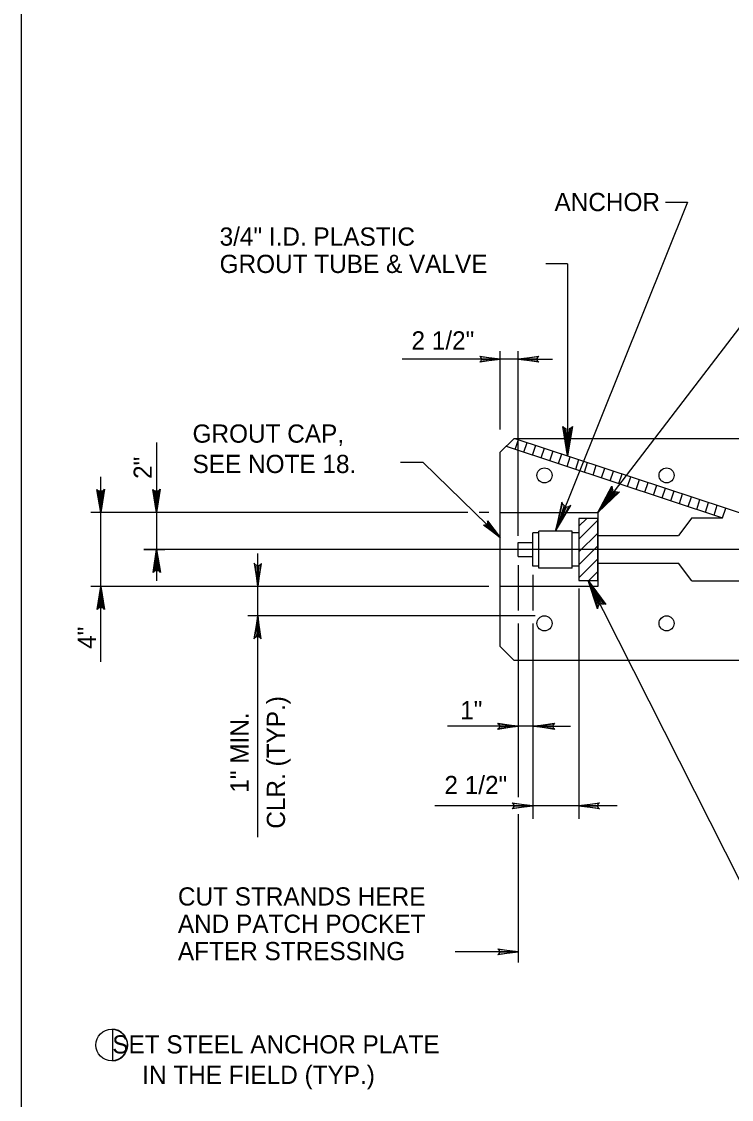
# Model space of a CAD drawing. Extents: x 641328 to 643024, y 298283 to 300065.
# Drawn here: x 642208.5 to 642325.5, y 299069.6 to 299247.1 of the extents above; entities that cross this region are included whole.
import ezdxf

# ---------------------------------------------------------------- set-up
doc = ezdxf.new("R2010")
doc.units = 0
for name, color, linetype in [('1', 7, 'Continuous'), ('2', 7, 'Continuous'), ('Default', 7, 'Continuous')]:
    doc.layers.add(name, color=color, linetype=linetype)

msp = doc.modelspace()

# ---------------------------------------------------------------- linework, layer by layer
at = {"layer": '1'}
for p, q in [((642300.34, 299163.98), (642301.65, 299165.29)), ((642300.34, 299161.86), (642303.45, 299164.98)), ((642300.34, 299159.75), (642303.45, 299162.87)), ((642300.34, 299157.63), (642303.45, 299160.75)), ((642300.34, 299155.52), (642303.45, 299158.63)), ((642302, 299155.07), (642303.45, 299156.52))]:
    msp.add_line(p, q, dxfattribs=at)
msp.add_lwpolyline([(642223.48, 299075.92), (642224.02, 299075.98), (642224.45, 299076.11), (642225.08, 299076.51), (642225.48, 299077), (642225.78, 299077.61), (642225.96, 299078.17), (642225.94, 299078.91), (642225.76, 299079.57), (642225.4, 299080.16), (642224.97, 299080.58), (642224.49, 299080.92), (642223.95, 299081.09), (642223.48, 299081.13)], close=True, dxfattribs=at)
msp.add_circle((642223.35, 299078.52), 2.6, dxfattribs=at)
at = {"layer": '2'}
for p, q in [((642208.51, 298892.3), (642208.51, 299456.3)), ((642359.57, 299239.6), (642303.45, 299166.28)), ((642318.21, 299217.41), (642296.47, 299163.17)), ((642298.49, 299207.22), (642298.49, 299175.59)), ((642287.38, 299179.94), (642287.38, 299192.84)), ((642290.36, 299162.39), (642290.36, 299192.84)), ((642290.36, 299191.5), (642271.24, 299191.5)), ((642290.36, 299191.5), (642295.99, 299191.5)), ((642287.38, 299176.18), (642289.66, 299178.47)), ((642289.8, 299178.47), (642329.43, 299165.36)), ((642289.85, 299176.66), (642290.39, 299178.27)), ((642230.76, 299177.81), (642230.76, 299155.01)), ((642288.36, 299177.16), (642324.03, 299165.36)), ((642291.28, 299176.19), (642291.81, 299177.8)), ((642292.7, 299175.72), (642293.23, 299177.33)), ((642294.13, 299175.25), (642294.66, 299176.86)), ((642295.55, 299174.78), (642296.08, 299176.39)), ((642296.97, 299174.31), (642297.51, 299175.92)), ((642298.4, 299173.84), (642298.93, 299175.45)), ((642299.82, 299173.37), (642300.35, 299174.98)), ((642274.68, 299174.48), (642270.92, 299174.48)), ((642287.38, 299162.16), (642274.68, 299174.48)), ((642301.25, 299172.9), (642301.78, 299174.51)), ((642302.67, 299172.42), (642303.2, 299174.03)), ((642304.09, 299171.95), (642304.63, 299173.56)), ((642305.52, 299171.48), (642306.05, 299173.09)), ((642221.56, 299141.68), (642221.56, 299172.15)), ((642306.94, 299171.01), (642307.47, 299172.62)), ((642308.37, 299170.54), (642308.9, 299172.15)), ((642309.79, 299170.07), (642310.32, 299171.68)), ((642311.21, 299169.6), (642311.75, 299171.21)), ((642221.56, 299166.28), (642220.92, 299170.07)), ((642220.92, 299170.07), (642221.1, 299169.87)), ((642221.36, 299169.75), (642221.1, 299169.87)), ((642221.1, 299169.87), (642221.56, 299166.28)), ((642221.56, 299166.28), (642221.36, 299169.75)), ((642221.72, 299169.75), (642221.36, 299169.75)), ((642221.56, 299166.28), (642221.54, 299169.75)), ((642222.15, 299170.08), (642221.56, 299166.28)), ((642221.56, 299166.28), (642221.99, 299169.88)), ((642221.72, 299169.75), (642221.56, 299166.28)), ((642221.99, 299169.88), (642221.72, 299169.75)), ((642221.99, 299169.88), (642222.15, 299170.08)), ((642230.76, 299166.28), (642230.13, 299170.07)), ((642230.13, 299170.07), (642230.3, 299169.87)), ((642230.57, 299169.75), (642230.3, 299169.87)), ((642230.3, 299169.87), (642230.76, 299166.28)), ((642230.76, 299166.28), (642230.57, 299169.75)), ((642230.93, 299169.75), (642230.57, 299169.75)), ((642230.76, 299166.28), (642230.75, 299169.75)), ((642231.35, 299170.08), (642230.76, 299166.28)), ((642230.76, 299166.28), (642231.19, 299169.88)), ((642230.93, 299169.75), (642230.76, 299166.28)), ((642231.19, 299169.88), (642230.93, 299169.75)), ((642231.19, 299169.88), (642231.35, 299170.08)), ((642312.64, 299169.13), (642313.17, 299170.74)), ((642314.06, 299168.66), (642314.6, 299170.27)), ((642315.49, 299168.19), (642316.02, 299169.8)), ((642316.91, 299167.72), (642317.44, 299169.33)), ((642318.34, 299167.24), (642318.87, 299168.85)), ((642319.76, 299166.77), (642320.29, 299168.38)), ((642321.18, 299166.3), (642321.72, 299167.91)), ((642282.02, 299166.28), (642219.93, 299166.28)), ((642285.52, 299166.28), (642283.91, 299166.28)), ((642322.61, 299165.83), (642323.14, 299167.44)), ((642324.03, 299165.36), (642324.56, 299166.97)), ((642318.94, 299165.36), (642316.77, 299162.47)), ((642318.94, 299165.36), (642324.03, 299165.36)), ((642293.73, 299162.92), (642292.73, 299162.92)), ((642292.73, 299157.44), (642292.73, 299162.92)), ((642293.73, 299157.06), (642293.73, 299163.17)), ((642299.21, 299163.17), (642293.73, 299163.17)), ((642299.21, 299157.06), (642299.21, 299163.17)), ((642300.34, 299162.92), (642299.21, 299162.92)), ((642303.45, 299162.47), (642316.77, 299162.47)), ((642290.36, 299159.03), (642290.36, 299161.33)), ((642290.36, 299161.33), (642292.73, 299161.33)), ((642522.43, 299160.18), (642228.66, 299160.18)), ((642228.66, 299160.18), (642232.11, 299160.18)), ((642230.17, 299156.38), (642230.76, 299160.18)), ((642230.76, 299160.18), (642230.33, 299156.57)), ((642230.6, 299156.71), (642230.76, 299160.18)), ((642230.76, 299160.18), (642230.96, 299156.71)), ((642231.22, 299156.58), (642230.76, 299160.18)), ((642230.76, 299160.18), (642231.4, 299156.39)), ((642230.76, 299160.18), (642230.78, 299156.71)), ((642247.42, 299112.78), (642247.42, 299159.5)), ((642290.36, 299159.03), (642292.73, 299159.03)), ((642246.99, 299157.69), (642246.83, 299157.89)), ((642246.83, 299157.89), (642247.42, 299154.08)), ((642246.99, 299157.69), (642247.25, 299157.56)), ((642247.42, 299154.08), (642246.99, 299157.69)), ((642247.25, 299157.56), (642247.42, 299154.08)), ((642247.25, 299157.56), (642247.61, 299157.55)), ((642247.42, 299154.08), (642248.05, 299157.88)), ((642247.87, 299157.68), (642247.42, 299154.08)), ((642247.42, 299154.08), (642247.43, 299157.56)), ((642247.42, 299154.08), (642247.61, 299157.55)), ((642247.61, 299157.55), (642247.87, 299157.68)), ((642248.05, 299157.88), (642247.87, 299157.68)), ((642290.36, 299157.57), (642290.36, 299150.1)), ((642293.73, 299157.44), (642292.73, 299157.44)), ((642299.21, 299157.06), (642293.73, 299157.06)), ((642300.34, 299157.44), (642299.21, 299157.44)), ((642303.45, 299157.89), (642316.77, 299157.89)), ((642318.94, 299155), (642316.77, 299157.89)), ((642230.33, 299156.57), (642230.17, 299156.38)), ((642230.33, 299156.57), (642230.6, 299156.71)), ((642230.6, 299156.71), (642230.96, 299156.71)), ((642230.96, 299156.71), (642231.22, 299156.58)), ((642231.4, 299156.39), (642231.22, 299156.58)), ((642292.73, 299155.97), (642292.73, 299150.1)), ((642336.29, 299086.88), (642301.89, 299155.07)), ((642285.52, 299154.08), (642219.93, 299154.08)), ((642220.97, 299150.28), (642221.56, 299154.08)), ((642221.56, 299154.08), (642221.13, 299150.47)), ((642221.39, 299150.61), (642221.56, 299154.08)), ((642221.56, 299154.08), (642221.75, 299150.61)), ((642222.02, 299150.49), (642221.56, 299154.08)), ((642221.56, 299154.08), (642222.19, 299150.29)), ((642221.56, 299154.08), (642221.57, 299150.61)), ((642300.34, 299153.72), (642300.34, 299115.78)), ((642318.94, 299155), (642338.98, 299155)), ((642221.13, 299150.47), (642220.97, 299150.28)), ((642221.13, 299150.47), (642221.39, 299150.61)), ((642221.39, 299150.61), (642221.75, 299150.61)), ((642221.75, 299150.61), (642222.02, 299150.49)), ((642222.19, 299150.29), (642222.02, 299150.49)), ((642293.15, 299149.22), (642245.79, 299149.22)), ((642247.42, 299149.22), (642246.78, 299145.43)), ((642246.96, 299145.62), (642247.42, 299149.22)), ((642247.42, 299149.22), (642247.22, 299145.75)), ((642247.42, 299149.22), (642247.4, 299145.75)), ((642247.58, 299145.75), (642247.42, 299149.22)), ((642247.42, 299149.22), (642247.85, 299145.61)), ((642248.01, 299145.42), (642247.42, 299149.22)), ((642290.36, 299147.97), (642290.36, 299119.36)), ((642292.73, 299147.97), (642292.73, 299115.78)), ((642246.78, 299145.43), (642246.96, 299145.62)), ((642247.22, 299145.75), (642246.96, 299145.62)), ((642247.58, 299145.75), (642247.22, 299145.75)), ((642247.85, 299145.61), (642247.58, 299145.75)), ((642247.85, 299145.61), (642248.01, 299145.42)), ((642289.66, 299141.89), (642287.38, 299144.18)), ((642292.94, 299131.03), (642278.67, 299131.03)), ((642292.94, 299131.03), (642298.94, 299131.03)), ((642292.71, 299117.93), (642276.61, 299117.93)), ((642300.34, 299117.93), (642292.59, 299117.93)), ((642306.66, 299117.93), (642300.34, 299117.93)), ((642290.36, 299116.53), (642290.36, 299092.14)), ((642290.36, 299093.89), (642279.93, 299093.89))]:
    msp.add_line(p, q, dxfattribs=at)
for points in [[(642284.13, 299191.88), (642284.25, 299191.63), (642287.38, 299191.5), (642284.13, 299191.88), (642284, 299192), (642287.38, 299191.5), (642284.25, 299191.38), (642284.13, 299191.13), (642287.38, 299191.5), (642284, 299191), (642284.13, 299191.13)], [(642284.13, 299191.88), (642284.25, 299191.63), (642287.38, 299191.5), (642284.13, 299191.88), (642284, 299192), (642287.38, 299191.5), (642284.25, 299191.38), (642284.13, 299191.13), (642287.38, 299191.5), (642284, 299191), (642284.13, 299191.13)], [(642293.61, 299191.13), (642293.49, 299191.38), (642290.36, 299191.5), (642293.61, 299191.13), (642293.74, 299191), (642290.36, 299191.5), (642293.49, 299191.63), (642293.61, 299191.88), (642290.36, 299191.5), (642293.74, 299192), (642293.61, 299191.88)], [(642299.07, 299180.21), (642298.74, 299180.03), (642298.49, 299175.59), (642299.07, 299180.21), (642299.27, 299180.44), (642298.49, 299175.59), (642298.27, 299180.03), (642297.94, 299180.19), (642298.49, 299175.59), (642297.72, 299180.44), (642297.94, 299180.19)], [(642289.66, 299178.47), (642362.55, 299178.47)], [(642287.38, 299144.18), (642287.38, 299176.18)], [(642306.72, 299169.59), (642306.35, 299169.65), (642303.45, 299166.28), (642306.72, 299169.59), (642307.02, 299169.65), (642303.45, 299166.28), (642305.98, 299169.93), (642305.81, 299170.26), (642303.45, 299166.28), (642305.79, 299170.59), (642305.81, 299170.26)], [(642297.65, 299167.67), (642297.9, 299167.39), (642296.47, 299163.17), (642297.65, 299167.67), (642297.55, 299167.96), (642296.47, 299163.17), (642298.32, 299167.21), (642298.69, 299167.24), (642296.47, 299163.17), (642298.99, 299167.39), (642298.69, 299167.24)], [(642287.38, 299166.28), (642303.45, 299166.28), (642303.45, 299154.08), (642287.38, 299154.08)], [(642285.31, 299164.69), (642285.22, 299164.42), (642287.38, 299162.16), (642285.31, 299164.69), (642285.3, 299164.87), (642287.38, 299162.16), (642285.05, 299164.24), (642284.79, 299164.15), (642287.38, 299162.16), (642284.61, 299164.15), (642284.79, 299164.15)], [(642303.45, 299150.69), (642303.68, 299150.99), (642301.89, 299155.07), (642303.45, 299150.69), (642303.38, 299150.39), (642301.89, 299155.07), (642304.09, 299151.2), (642304.46, 299151.21), (642301.89, 299155.07), (642304.77, 299151.08), (642304.46, 299151.21)], [(642362.55, 299141.89), (642289.66, 299141.89)], [(642287.11, 299131.4), (642287.24, 299131.15), (642290.36, 299131.03), (642287.11, 299131.4), (642286.99, 299131.53), (642290.36, 299131.03), (642287.24, 299130.9), (642287.11, 299130.65), (642290.36, 299131.03), (642286.99, 299130.53), (642287.11, 299130.65)], [(642296.21, 299130.65), (642296.08, 299130.9), (642292.96, 299131.03), (642296.21, 299130.65), (642296.33, 299130.53), (642292.96, 299131.03), (642296.08, 299131.15), (642296.21, 299131.4), (642292.96, 299131.03), (642296.33, 299131.53), (642296.21, 299131.4)], [(642289.48, 299118.31), (642289.6, 299118.06), (642292.73, 299117.93), (642289.48, 299118.31), (642289.35, 299118.43), (642292.73, 299117.93), (642289.6, 299117.81), (642289.48, 299117.56), (642292.73, 299117.93), (642289.35, 299117.43), (642289.48, 299117.56)], [(642303.59, 299117.56), (642303.46, 299117.81), (642300.34, 299117.93), (642303.59, 299117.56), (642303.71, 299117.43), (642300.34, 299117.93), (642303.46, 299118.06), (642303.59, 299118.31), (642300.34, 299117.93), (642303.71, 299118.43), (642303.59, 299118.31)], [(642287.11, 299094.26), (642287.24, 299094.01), (642290.36, 299093.89), (642287.11, 299094.26), (642286.99, 299094.39), (642290.36, 299093.89), (642287.24, 299093.76), (642287.11, 299093.51), (642290.36, 299093.89), (642286.99, 299093.39), (642287.11, 299093.51)]]:
    msp.add_lwpolyline(points, dxfattribs=at)
msp.add_lwpolyline([(642300.34, 299165.29), (642300.34, 299155.07), (642303.45, 299155.07), (642303.45, 299165.29)], close=True, dxfattribs=at)
for centre in [(642294.67, 299172.37), (642314.79, 299172.37), (642294.67, 299147.99), (642314.79, 299147.99)]:
    msp.add_circle(centre, 1.24, dxfattribs=at)
at = {"layer": 'Default'}
for p, q in [((642314.61, 299217.41), (642318.21, 299217.41)), ((642298.49, 299207.22), (642294.89, 299207.22))]:
    msp.add_line(p, q, dxfattribs=at)

# ---------------------------------------------------------------- texts
at = {"layer": '2'}
for s, p in [('ANCHOR ', (642296.32, 299215.91)), ('3/4" I.D. PLASTIC', (642241.14, 299210.22)), ('GROUT TUBE & VALVE', (642241.14, 299205.72)), ('2 1/2"', (642272.76, 299193.11)), ('GROUT CAP,', (642236.68, 299177.76)), ('SEE NOTE 18.', (642236.68, 299172.76)), ('1"', (642280.78, 299132.19)), ('2 1/2"', (642278.18, 299119.86)), ('CUT STRANDS HERE ', (642234.27, 299101.5)), ('AND PATCH POCKET ', (642234.27, 299097)), ('AFTER STRESSING', (642234.27, 299092.5)), ('   SET STEEL ANCHOR PLATE', (642220.11, 299077.13)), ('IN THE FIELD (TYP.)', (642228.39, 299072.11))]:
    msp.add_text(s, height=3, dxfattribs=at).set_placement(p)
for s, p in [('2"', (642229.97, 299171.79)), ('4"', (642220.76, 299143.79)), ('CLR. (TYP.)', (642251.92, 299114.16)), ('1" MIN.', (642245.92, 299120.09))]:
    msp.add_text(s, height=3, rotation=90, dxfattribs=at).set_placement(p)

doc.saveas('drawing.dxf')
